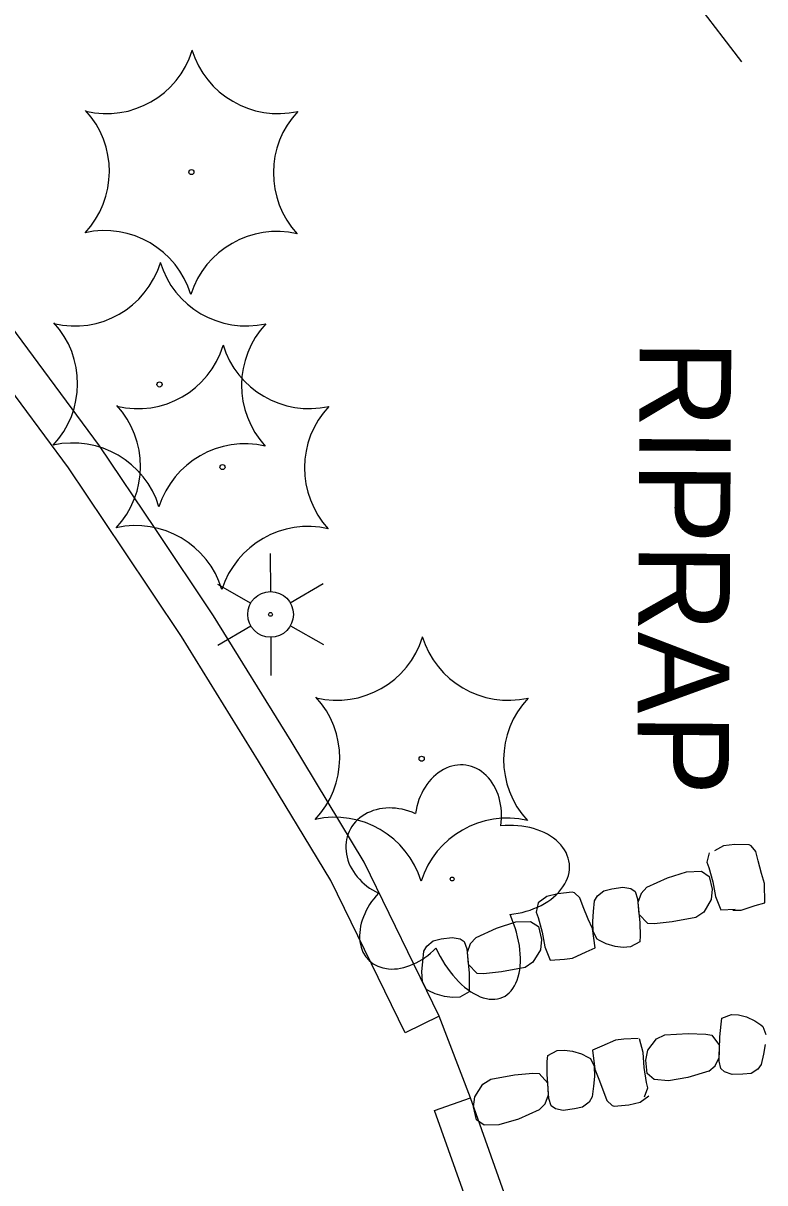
# Model space of a CAD drawing. Extents: x 589250 to 1188077, y 162953 to 363065.
# Drawn here: x 593753.7 to 593802.3, y 185406.1 to 185482.2 of the extents above; entities that cross this region are included whole.
import ezdxf

# ---------------------------------------------------------------- set-up
doc = ezdxf.new("R2010")
doc.units = 0
for name, color, linetype in [('E_DRN_RipRap', 7, 'Continuous'), ('E_DRN_RipRap_Text', 7, 'Continuous'), ('E_DWY', 7, 'Continuous'), ('E_LAND_Vegetation', 7, 'Continuous'), ('E_LTG', 7, 'Continuous'), ('E_WTR_FlowLine', 7, 'Continuous')]:
    doc.layers.add(name, color=color, linetype=linetype)

msp = doc.modelspace()

# ---------------------------------------------------------------- linework, layer by layer
at = {"layer": 'E_DRN_RipRap'}
for p, q in [((593798.641, 185427.786), (593798.5, 185427.171)), ((593799.589, 185428.237), (593798.989, 185427.907)), ((593800.331, 185428.324), (593799.589, 185428.237)), ((593801.273, 185428.309), (593800.331, 185428.324)), ((593801.413, 185428.25), (593801.273, 185428.309)), ((593801.711, 185427.872), (593801.413, 185428.25)), ((593801.864, 185427.263), (593801.711, 185427.872)), ((593798.5, 185427.171), (593798.63, 185426.827)), ((593802.08, 185426.422), (593801.864, 185427.263)), ((593794.573, 185425.525), (593795.91, 185426.137)), ((593795.91, 185426.137), (593797.174, 185426.535)), ((593797.174, 185426.535), (593798.138, 185426.573)), ((593798.138, 185426.573), (593798.648, 185426.234)), ((593798.63, 185426.827), (593798.891, 185425.868)), ((593798.648, 185426.234), (593798.847, 185425.391)), ((593802.267, 185425.762), (593802.08, 185426.422)), ((593791.739, 185425.293), (593792.271, 185425.422)), ((593792.271, 185425.422), (593792.998, 185425.527)), ((593792.998, 185425.527), (593793.516, 185425.433)), ((593793.516, 185425.433), (593793.791, 185425.244)), ((593794.573, 185425.525), (593794.184, 185425.11)), ((593798.847, 185425.391), (593798.776, 185424.718)), ((593798.891, 185425.868), (593799.071, 185424.914)), ((593802.292, 185424.498), (593802.267, 185425.762)), ((593788.006, 185424.906), (593787.449, 185424.497)), ((593788.735, 185425.094), (593788.006, 185424.906)), ((593789.677, 185425.207), (593788.735, 185425.094)), ((593789.825, 185425.168), (593789.677, 185425.207)), ((593790.17, 185424.832), (593789.825, 185425.168)), ((593790.4, 185424.248), (593790.17, 185424.832)), ((593791.065, 185423.924), (593791.127, 185424.622)), ((593791.127, 185424.622), (593791.327, 185424.954)), ((593791.327, 185424.954), (593791.739, 185425.293)), ((593793.791, 185425.244), (593793.958, 185424.774)), ((593793.958, 185424.774), (593794.109, 185423.183)), ((593794.184, 185425.11), (593793.98, 185424.534)), ((593798.776, 185424.718), (593798.29, 185423.892)), ((593799.071, 185424.914), (593799.417, 185424.033)), ((593787.449, 185424.497), (593787.307, 185423.882)), ((593787.307, 185423.882), (593787.437, 185423.537)), ((593790.723, 185423.441), (593790.4, 185424.248)), ((593791.017, 185423.281), (593791.065, 185423.924)), ((593793.98, 185424.534), (593794.045, 185423.761)), ((593798.29, 185423.892), (593797.77, 185423.549)), ((593799.417, 185424.033), (593800.349, 185424.088)), ((593800.204, 185424.02), (593800.749, 185424.023)), ((593800.749, 185424.023), (593801.666, 185424.322)), ((593801.666, 185424.322), (593802.292, 185424.498)), ((593784.717, 185422.847), (593785.981, 185423.246)), ((593785.981, 185423.246), (593786.945, 185423.284)), ((593786.945, 185423.284), (593787.455, 185422.945)), ((593787.437, 185423.537), (593787.698, 185422.579)), ((593790.994, 185422.81), (593790.723, 185423.441)), ((593791.054, 185422.613), (593791.017, 185423.281)), ((593794.637, 185423.147), (593794.045, 185423.761)), ((593794.109, 185423.183), (593794.118, 185422.338)), ((593795.047, 185423.13), (593794.637, 185423.147)), ((593796.228, 185423.259), (593795.047, 185423.13)), ((593797.77, 185423.549), (593796.228, 185423.259)), ((593783.381, 185422.236), (593784.717, 185422.847)), ((593787.455, 185422.945), (593787.654, 185422.102)), ((593787.698, 185422.579), (593787.878, 185421.625)), ((593791.18, 185421.557), (593790.994, 185422.81)), ((593791.312, 185422.115), (593791.054, 185422.613)), ((593794.118, 185422.338), (593794.098, 185421.95)), ((593779.935, 185421.333), (593780.135, 185421.665)), ((593780.135, 185421.665), (593780.546, 185422.004)), ((593780.546, 185422.004), (593781.079, 185422.133)), ((593781.079, 185422.133), (593781.806, 185422.237)), ((593781.806, 185422.237), (593782.323, 185422.144)), ((593782.323, 185422.144), (593782.598, 185421.955)), ((593782.598, 185421.955), (593782.766, 185421.485)), ((593782.991, 185421.821), (593782.787, 185421.245)), ((593783.381, 185422.236), (593782.991, 185421.821)), ((593787.654, 185422.102), (593787.584, 185421.429)), ((593787.878, 185421.625), (593788.225, 185420.743)), ((593790.578, 185421.298), (593791.18, 185421.557)), ((593791.471, 185422.025), (593791.312, 185422.115)), ((593791.887, 185421.819), (593791.471, 185422.025)), ((593792.481, 185421.639), (593791.887, 185421.819)), ((593793.016, 185421.581), (593792.481, 185421.639)), ((593793.496, 185421.612), (593793.016, 185421.581)), ((593794.098, 185421.95), (593793.496, 185421.612)), ((593779.873, 185420.634), (593779.935, 185421.333)), ((593782.766, 185421.485), (593782.917, 185419.893)), ((593782.787, 185421.245), (593782.852, 185420.472)), ((593787.584, 185421.429), (593787.097, 185420.603)), ((593788.225, 185420.743), (593789.157, 185420.798)), ((593789.157, 185420.798), (593789.701, 185420.876)), ((593789.701, 185420.876), (593790.578, 185421.298)), ((593779.824, 185419.992), (593779.873, 185420.634)), ((593783.445, 185419.857), (593782.852, 185420.472)), ((593786.578, 185420.259), (593785.036, 185419.97)), ((593787.097, 185420.603), (593786.578, 185420.259)), ((593779.861, 185419.323), (593779.824, 185419.992)), ((593780.119, 185418.826), (593779.861, 185419.323)), ((593782.917, 185419.893), (593782.925, 185419.049)), ((593783.854, 185419.841), (593783.445, 185419.857)), ((593785.036, 185419.97), (593783.854, 185419.841)), ((593780.279, 185418.736), (593780.119, 185418.826)), ((593780.694, 185418.53), (593780.279, 185418.736)), ((593781.289, 185418.35), (593780.694, 185418.53)), ((593782.906, 185418.661), (593782.303, 185418.323)), ((593782.925, 185419.049), (593782.906, 185418.661)), ((593781.823, 185418.291), (593781.289, 185418.35)), ((593782.303, 185418.323), (593781.823, 185418.291)), ((593799.49, 185416.933), (593800.113, 185417.185)), ((593800.113, 185417.185), (593800.583, 185417.152)), ((593800.583, 185417.152), (593801.095, 185417.022)), ((593801.095, 185417.022), (593801.651, 185416.764)), ((593799.338, 185415.717), (593799.427, 185416.552)), ((593799.427, 185416.552), (593799.49, 185416.933)), ((593801.651, 185416.764), (593802.031, 185416.505)), ((593802.031, 185416.505), (593802.175, 185416.395)), ((593802.175, 185416.395), (593802.369, 185415.868)), ((593792.509, 185415.501), (593791.618, 185415.092)), ((593793.058, 185415.57), (593792.509, 185415.501)), ((593793.996, 185415.611), (593793.058, 185415.57)), ((593794.325, 185414.676), (593794.09, 185415.593)), ((593794.633, 185414.83), (593795.2, 185415.58)), ((593795.2, 185415.58), (593795.744, 185415.849)), ((593795.744, 185415.849), (593797.273, 185415.927)), ((593797.273, 185415.927), (593798.435, 185415.895)), ((593798.435, 185415.895), (593798.83, 185415.824)), ((593798.83, 185415.824), (593799.335, 185415.137)), ((593799.302, 185414.125), (593799.338, 185415.717)), ((593788.065, 185414.491), (593788.678, 185414.821)), ((593788.678, 185414.821), (593789.162, 185414.845)), ((593789.162, 185414.845), (593789.697, 185414.779)), ((593789.697, 185414.779), (593790.29, 185414.589)), ((593791.618, 185415.092), (593791.007, 185414.841)), ((593791.007, 185414.841), (593791.163, 185413.583)), ((593794.488, 185414.175), (593794.633, 185414.83)), ((593799.309, 185414.365), (593799.335, 185415.137)), ((593802.328, 185415.203), (593802.207, 185414.575)), ((593788.025, 185413.257), (593788.036, 185414.103)), ((593788.036, 185414.103), (593788.065, 185414.491)), ((593790.29, 185414.589), (593790.703, 185414.376)), ((593790.703, 185414.376), (593790.861, 185414.284)), ((593790.861, 185414.284), (593791.109, 185413.782)), ((593794.391, 185413.709), (593794.325, 185414.676)), ((593794.584, 185413.315), (593794.488, 185414.175)), ((593799.045, 185413.823), (593799.309, 185414.365)), ((593799.412, 185413.638), (593799.302, 185414.125)), ((593802.207, 185414.575), (593802.067, 185413.894)), ((593784.337, 185412.946), (593785.893, 185413.212)), ((593785.893, 185413.212), (593787.084, 185413.324)), ((593787.084, 185413.324), (593787.495, 185413.301)), ((593787.495, 185413.301), (593788.076, 185412.676)), ((593788.138, 185411.661), (593788.025, 185413.257)), ((593791.109, 185413.782), (593791.13, 185413.112)), ((593791.163, 185413.583), (593791.421, 185412.947)), ((593794.534, 185412.728), (593794.391, 185413.709)), ((593795.04, 185412.912), (593794.584, 185413.315)), ((593798.62, 185413.466), (593797.253, 185413.043)), ((593798.62, 185413.466), (593799.045, 185413.823)), ((593799.656, 185413.415), (593799.412, 185413.638)), ((593800.148, 185413.252), (593799.656, 185413.415)), ((593800.865, 185413.258), (593800.148, 185413.252)), ((593801.397, 185413.313), (593800.865, 185413.258)), ((593801.835, 185413.593), (593801.397, 185413.313)), ((593802.067, 185413.894), (593801.835, 185413.593)), ((593783.298, 185411.79), (593783.807, 185412.61)), ((593783.807, 185412.61), (593784.337, 185412.946)), ((593788.123, 185411.901), (593788.076, 185412.676)), ((593791.066, 185412.469), (593790.986, 185411.77)), ((593791.13, 185413.112), (593791.066, 185412.469)), ((593791.421, 185412.947), (593791.726, 185412.134)), ((593794.621, 185412.37), (593794.534, 185412.728)), ((593795.98, 185412.819), (593795.04, 185412.912)), ((593797.253, 185413.043), (593795.98, 185412.819)), ((593783.211, 185411.117), (593783.298, 185411.79)), ((593787.903, 185411.327), (593788.123, 185411.901)), ((593790.986, 185411.77), (593790.778, 185411.44)), ((593791.726, 185412.134), (593791.943, 185411.545)), ((593794.116, 185411.438), (593794.686, 185411.839)), ((593794.413, 185411.781), (593794.621, 185412.37)), ((593783.391, 185410.269), (593783.211, 185411.117)), ((593787.502, 185410.917), (593786.145, 185410.325)), ((593787.502, 185410.917), (593787.903, 185411.327)), ((593788.296, 185411.187), (593788.138, 185411.661)), ((593788.567, 185410.994), (593788.296, 185411.187)), ((593789.085, 185410.892), (593788.567, 185410.994)), ((593789.818, 185410.986), (593789.085, 185410.892)), ((593790.356, 185411.107), (593789.818, 185410.986)), ((593790.778, 185411.44), (593790.356, 185411.107)), ((593791.943, 185411.545), (593792.282, 185411.203)), ((593792.282, 185411.203), (593792.43, 185411.162)), ((593792.43, 185411.162), (593793.379, 185411.261)), ((593793.379, 185411.261), (593794.116, 185411.438)), ((593783.895, 185409.922), (593783.391, 185410.269)), ((593786.145, 185410.325), (593784.865, 185409.945)), ((593784.865, 185409.945), (593783.895, 185409.922))]:
    msp.add_line(p, q, dxfattribs=at)
at = {"layer": 'E_DWY'}
for p, q in [((593758.691, 185454.462), (593752.868, 185462.33)), ((593756.648, 185453.021), (593750.926, 185460.752)), ((593762.333, 185449.042), (593758.691, 185454.462)), ((593760.257, 185447.649), (593756.648, 185453.021)), ((593766.165, 185443.324), (593762.333, 185449.042)), ((593764.062, 185441.97), (593760.257, 185447.649)), ((593771.245, 185435.103), (593766.165, 185443.324)), ((593769.112, 185433.8), (593764.062, 185441.97)), ((593776.037, 185427.158), (593771.245, 185435.103)), ((593773.839, 185425.962), (593769.112, 185433.8)), ((593780.957, 185417.077), (593776.037, 185427.158)), ((593778.711, 185415.98), (593773.839, 185425.962)), ((593780.957, 185417.077), (593778.711, 185415.98)), ((593783.006, 185411.714), (593780.957, 185417.077)), ((593780.65, 185410.877), (593783.006, 185411.714)), ((593787.065, 185400.277), (593783.006, 185411.714)), ((593784.683, 185399.513), (593780.65, 185410.877))]:
    msp.add_line(p, q, dxfattribs=at)
at = {"layer": 'E_LAND_Vegetation'}
for centre, radius in [((593764.709, 185472.421), 0.167), ((593762.62, 185458.495), 0.167), ((593766.748, 185453.075), 0.167), ((593779.803, 185433.949), 0.167), ((593781.801, 185426.063), 0.128)]:
    msp.add_circle(centre, radius, dxfattribs=at)
for centre, radius, start, end in [((593759.132, 185482.154), 5.9, 256.83775, 342.60267), ((593770.392, 185482.158), 5.9, 196.84237, 282.60728), ((593753.433, 185472.475), 5.9, 316.84237, 42.60728), ((593775.984, 185472.366), 5.9, 136.84238, 222.60729), ((593759.024, 185462.683), 5.9, 16.84238, 102.60729), ((593770.303, 185462.621), 5.905, 76.88216, 162.55826), ((593757.044, 185468.228), 5.9, 256.83775, 342.60267), ((593768.304, 185468.232), 5.9, 196.84237, 282.60728), ((593751.345, 185458.549), 5.9, 316.84237, 42.60728), ((593773.895, 185458.44), 5.9, 136.84238, 222.60729), ((593772.431, 185462.812), 5.9, 196.84237, 282.60728), ((593761.171, 185462.807), 5.9, 256.83775, 342.60267), ((593755.472, 185453.129), 5.9, 316.84237, 42.60728), ((593778.022, 185453.019), 5.9, 136.84238, 222.60729), ((593756.936, 185448.757), 5.9, 16.84238, 102.60729), ((593768.214, 185448.695), 5.905, 76.88216, 162.55826), ((593761.063, 185443.337), 5.9, 16.84238, 102.60729), ((593772.342, 185443.274), 5.905, 76.88216, 162.55826), ((593774.227, 185443.681), 5.9, 256.83775, 342.60267), ((593785.487, 185443.686), 5.9, 196.84237, 282.60728), ((593768.528, 185434.003), 5.9, 316.84237, 42.60728), ((593791.078, 185433.893), 5.9, 136.84238, 222.60729), ((593774.119, 185424.211), 5.9, 16.84238, 102.60729), ((593785.397, 185424.149), 5.905, 76.88216, 162.55826)]:
    msp.add_arc(centre, radius, start, end, dxfattribs=at)
for centre, major_axis, ratio in [((593782.194, 185429.95), (-0.51, -3.578), 0.782863), ((593778.188, 185427.74), (3.135, -1.448), 0.832022), ((593785.284, 185426.644), (-4.201, -0.418), 0.691916), ((593778.861, 185423.335), (2.506, 2.62), 0.716896), ((593783.166, 185422.647), (-1.949, 4.336), 0.560249)]:
    msp.add_ellipse(centre, major_axis=major_axis, ratio=ratio, start_param=1.570796, end_param=4.712389, dxfattribs=at)
at = {"layer": 'E_LTG'}
for p, q in [((593769.875, 185447.415), (593769.889, 185444.915)), ((593766.422, 185445.396), (593768.594, 185444.158)), ((593771.192, 185444.173), (593773.35, 185445.435)), ((593766.445, 185441.396), (593768.603, 185442.658)), ((593771.201, 185442.673), (593773.373, 185441.435)), ((593769.906, 185441.915), (593769.92, 185439.415))]:
    msp.add_line(p, q, dxfattribs=at)
for radius in [1.5, 0.125]:
    msp.add_circle((593769.898, 185443.415), radius, dxfattribs=at)
at = {"layer": 'E_WTR_FlowLine'}
for p, q in [((593793.605, 185489.016), (593799.553, 185481.243)), ((593799.553, 185481.243), (593800.769, 185479.642))]:
    msp.add_line(p, q, dxfattribs=at)

# ---------------------------------------------------------------- texts
at = {"layer": 'E_DRN_RipRap_Text'}
msp.add_text('RIPRAP', height=6, rotation=269.66666, dxfattribs=at).set_placement((593794.103, 185461.447))

doc.saveas('drawing.dxf')
